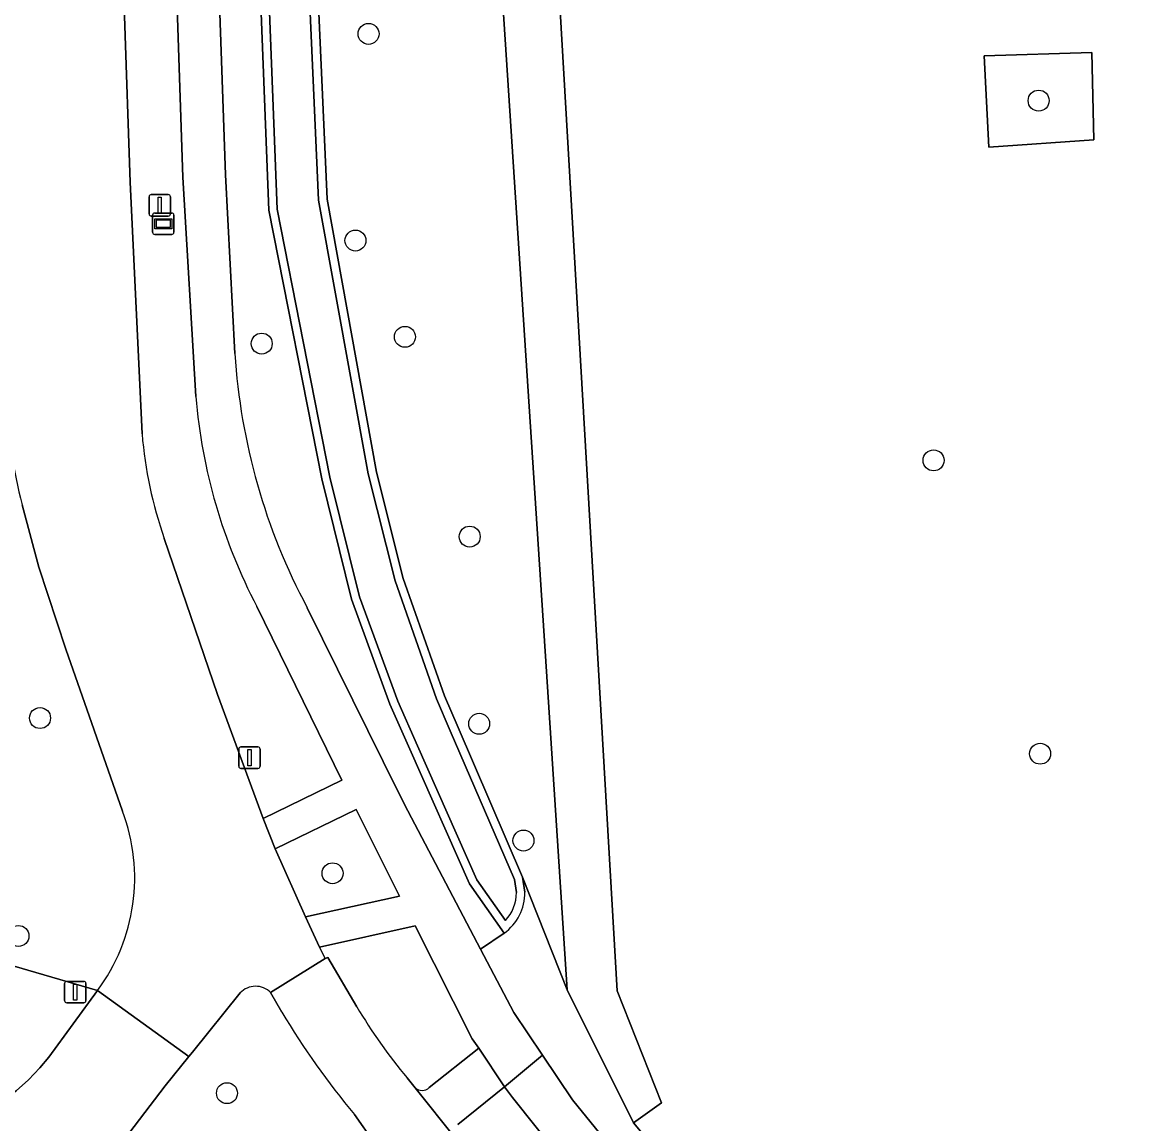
# Model space of a CAD drawing. Extents: x 162510 to 163918, y 388494 to 389774.
# Drawn here: x 162558.9 to 162610.8, y 388624 to 388675.4 of the extents above; entities that cross this region are included whole.
import ezdxf

# ---------------------------------------------------------------- set-up
doc = ezdxf.new("R2010")
doc.units = 0
for name, color, linetype in [('IMGEO_Berm_groen', 7, 'Continuous'), ('IMGEO_Boom', 7, 'Continuous'), ('IMGEO_Fietspad_gesloten', 7, 'Continuous'), ('IMGEO_Groenvoorziening', 7, 'Continuous'), ('IMGEO_Hek', 7, 'Continuous'), ('IMGEO_Lichtmast', 7, 'Continuous'), ('IMGEO_Oever', 7, 'Continuous'), ('IMGEO_Rijbaan_lokaal_open', 7, 'Continuous'), ('IMGEO_Rijbaan_regionaal_gesloten', 7, 'Continuous'), ('IMGEO_Verkeerseiland_groen', 7, 'Continuous'), ('IMGEO_Voetpad_open', 7, 'Continuous'), ('IMGEO_Waterloop', 7, 'Continuous'), ('IMGEO_Wegwijzer', 7, 'Continuous')]:
    doc.layers.add(name, color=color, linetype=linetype)

msp = doc.modelspace()

# ---------------------------------------------------------------- linework, layer by layer
at = {"layer": 'IMGEO_Berm_groen'}
for points in [[(162568.036, 388726.964), (162567.967, 388729.405), (162566.142, 388729.356), (162567.699, 388687.324), (162568.367, 388668.257), (162568.8, 388659.937)], [(162572.172, 388648.078), (162575.716, 388640.91), (162576.706, 388638.908), (162580.251, 388632.148), (162581.349, 388632.9), (162579.74, 388635.194), (162576.958, 388641.476), (162576.027, 388643.579), (162574.228, 388648.471), (162572.847, 388654.085), (162570.377, 388666.615), (162568.036, 388726.964)], [(162561.853, 388726.139), (162561.884, 388725.36), (162563.117, 388691.163), (162563.921, 388667.924), (162564.47, 388656.187)], [(162566.983, 388657.926), (162566.376, 388668.159), (162565.731, 388687.22)], [(162559.664, 388649.967), (162558.887, 388652.878)], [(162565.505, 388651.308), (162567.986, 388644.034), (162570.112, 388638.243), (162573.787, 388640.034), (162569.826, 388648.129)], [(162563.564, 388638.584), (162560.921, 388646.144), (162559.664, 388649.967)], [(162545.051, 388636.01), (162544.978, 388635.304), (162562.39, 388630.22)], [(162623.458, 388596.502), (162620.868, 388597.444), (162618.321, 388598.681), (162615.917, 388600.178), (162612.046, 388602.725), (162600.735, 388611.349), (162590.58, 388620.217), (162587.38, 388624.052), (162584.29, 388630.266), (162582.214, 388635.518), (162582.324, 388634.807)], [(162562.39, 388630.22), (162544.978, 388635.304), (162544.924, 388634.776)], [(162581.349, 388632.9), (162580.251, 388632.148), (162581.799, 388629.196), (162583.138, 388627.206), (162584.536, 388625.128), (162587.625, 388621.32), (162589.117, 388619.707), (162600.471, 388608.377), (162604.613, 388604.712), (162606.074, 388603.567), (162611.081, 388599.891), (162612.365, 388599.055), (162615.971, 388597.115), (162619.735, 388595.504), (162623.628, 388594.236), (162627.62, 388593.321), (162630.78, 388592.857), (162633.233, 388592.567), (162745.814, 388580.312)], [(162556.63, 388624.36), (162557.322, 388624.697), (162557.981, 388625.095), (162558.602, 388625.55), (162559.18, 388626.059), (162559.71, 388626.617), (162560.118, 388627.124), (162562.39, 388630.22)], [(162569.052, 388630.116), (162566.821, 388627.356), (162566.65, 388627.144), (162565.546, 388625.778), (162559.608, 388617.99), (162559.575, 388617.947)], [(162570.988, 388629.211), (162570.466, 388630.136)], [(162587.595, 388618.22), (162586.08, 388619.863), (162582.844, 388623.856), (162581.737, 388625.232), (162581.365, 388625.729), (162579.187, 388623.976)], [(162575.292, 388623.138), (162574.374, 388624.44)]]:
    msp.add_lwpolyline(points, dxfattribs=at)
for centre, radius, start, end in [((162597.72, 388661.751), 28.977, 183.5896, 208.1556), ((162579.339, 388658.412), 21.187, 181.6319, 195.142), ((162592.419, 388659.996), 25.521, 184.6534, 207.7111), ((162584.297, 388657.844), 19.896, 184.7765, 199.1771), ((162555.315, 388635.477), 8.814, 323.3829, 20.6371), ((162579.971, 388634.807), 2.353, 305.8466, 359.9944), ((162569.769, 388629.44), 0.985, 44.9584, 136.6624), ((162604.984, 388649.751), 39.719, 211.14, 219.587)]:
    msp.add_arc(centre, radius, start, end, dxfattribs=at)
at = {"layer": 'IMGEO_Boom'}
for centre in [(162575.03, 388674.837), (162606.27, 388671.723), (162574.42, 388665.2), (162570.05, 388660.393), (162576.726, 388660.709), (162601.372, 388654.95), (162579.746, 388651.393), (162559.714, 388642.932), (162580.187, 388642.666), (162606.34, 388641.27), (162582.253, 388637.219), (162573.352, 388635.693), (162558.707, 388632.769), (162568.43, 388625.439)]:
    msp.add_circle(centre, 0.489, dxfattribs=at)
at = {"layer": 'IMGEO_Fietspad_gesloten'}
for points in [[(162574.482, 388629.472), (162573.133, 388631.767), (162573.002, 388631.723), (162570.466, 388630.136), (162570.988, 388629.211)], [(162574.374, 388624.44), (162575.292, 388623.138), (162577.256, 388620.766), (162579.112, 388623.299), (162577.197, 388625.693), (162576.825, 388626.154)]]:
    msp.add_lwpolyline(points, dxfattribs=at)
for centre, radius, start, end in [((162604.984, 388649.751), 39.719, 211.14, 219.587), ((162596.669, 388642.653), 25.807, 210.7141, 219.7415)]:
    msp.add_arc(centre, radius, start, end, dxfattribs=at)
at = {"layer": 'IMGEO_Groenvoorziening'}
for points in [[(162578.525, 388717.688), (162577.766, 388721.486), (162576.389, 388728.377), (162573.77, 388728.286), (162573.045, 388729.543), (162569.141, 388729.437), (162567.967, 388729.405), (162568.036, 388726.964), (162569.141, 388727.089), (162570.415, 388727.234), (162573.094, 388667.126), (162575.405, 388654.396), (162576.643, 388649.441), (162578.565, 388643.969), (162579.202, 388642.494), (162582.214, 388635.518), (162584.29, 388630.266), (162583.368, 388644.387), (162578.636, 388716.894), (162578.613, 388717.246)], [(162581.65, 388715.758), (162581.644, 388715.854), (162581.631, 388716.086), (162581.582, 388716.929), (162578.636, 388716.894), (162583.368, 388644.387), (162584.29, 388630.266), (162587.38, 388624.052), (162588.681, 388624.99), (162586.628, 388630.217)], [(162603.946, 388669.555), (162608.849, 388669.903), (162608.749, 388673.973), (162603.735, 388673.806)], [(162603.946, 388669.555), (162603.735, 388673.806), (162608.749, 388673.973), (162608.849, 388669.903)]]:
    msp.add_lwpolyline(points, close=True, dxfattribs=at)
msp.add_lwpolyline([(162581.65, 388715.758), (162586.628, 388630.217), (162588.681, 388624.99), (162587.38, 388624.052), (162590.58, 388620.217), (162600.735, 388611.349), (162612.046, 388602.725), (162615.917, 388600.178), (162618.321, 388598.681), (162620.868, 388597.444), (162623.458, 388596.502), (162746.119, 388583.217)], dxfattribs=at)
at = {"layer": 'IMGEO_Hek'}
for points in [[(162578.636, 388716.894), (162583.368, 388644.387)], [(162583.368, 388644.387), (162584.29, 388630.266)], [(162584.29, 388630.266), (162587.38, 388624.052)], [(162587.38, 388624.052), (162590.58, 388620.217), (162600.735, 388611.349)]]:
    msp.add_lwpolyline(points, dxfattribs=at)
at = {"layer": 'IMGEO_Lichtmast'}
for p, q in [((162564.8, 388666.444), (162564.8, 388667.244)), ((162564.8, 388667.244), (162564.8, 388666.444)), ((162564.9, 388667.344), (162565.69, 388667.344)), ((162565.69, 388667.344), (162564.9, 388667.344)), ((162565.79, 388667.244), (162565.79, 388666.444)), ((162565.79, 388666.444), (162565.79, 388667.244)), ((162565.69, 388666.344), (162564.9, 388666.344)), ((162564.9, 388666.344), (162565.69, 388666.344)), ((162568.982, 388640.683), (162568.982, 388641.483)), ((162568.982, 388641.483), (162568.982, 388640.683)), ((162569.082, 388641.583), (162569.872, 388641.583)), ((162569.872, 388641.583), (162569.082, 388641.583)), ((162569.972, 388641.483), (162569.972, 388640.683)), ((162569.972, 388640.683), (162569.972, 388641.483)), ((162569.872, 388640.583), (162569.082, 388640.583)), ((162569.082, 388640.583), (162569.872, 388640.583)), ((162560.861, 388629.754), (162560.861, 388630.554)), ((162560.861, 388630.554), (162560.861, 388629.754)), ((162560.961, 388630.654), (162561.751, 388630.654)), ((162561.751, 388630.654), (162560.961, 388630.654)), ((162561.851, 388630.554), (162561.851, 388629.754)), ((162561.851, 388629.754), (162561.851, 388630.554)), ((162561.751, 388629.654), (162560.961, 388629.654)), ((162560.961, 388629.654), (162561.751, 388629.654))]:
    msp.add_line(p, q, dxfattribs=at)
for points in [[(162565.22, 388667.219), (162565.37, 388667.219), (162565.37, 388666.469), (162565.22, 388666.469), (162565.22, 388667.219)], [(162569.402, 388641.458), (162569.552, 388641.458), (162569.552, 388640.708), (162569.402, 388640.708), (162569.402, 388641.458)], [(162561.281, 388630.529), (162561.431, 388630.529), (162561.431, 388629.779), (162561.281, 388629.779), (162561.281, 388630.529)]]:
    msp.add_lwpolyline(points, dxfattribs=at)
for centre, start, end in [((162564.9, 388667.244), 90, 180), ((162564.9, 388667.244), 90, 180), ((162565.69, 388667.244), 0, 90), ((162565.69, 388667.244), 360, 90), ((162564.9, 388666.444), 180, 270), ((162564.9, 388666.444), 180, 270), ((162565.69, 388666.444), 270, 0), ((162565.69, 388666.444), 270, 0), ((162569.082, 388641.483), 90, 180), ((162569.082, 388641.483), 90, 180), ((162569.872, 388641.483), 0, 90), ((162569.872, 388641.483), 360, 90), ((162569.082, 388640.683), 180, 270), ((162569.082, 388640.683), 180, 270), ((162569.872, 388640.683), 270, 0), ((162569.872, 388640.683), 270, 0), ((162560.961, 388630.554), 90, 180), ((162560.961, 388630.554), 90, 180), ((162561.751, 388630.554), 0, 90), ((162561.751, 388630.554), 360, 90), ((162560.961, 388629.754), 180, 270), ((162560.961, 388629.754), 180, 270), ((162561.751, 388629.754), 270, 0), ((162561.751, 388629.754), 270, 0)]:
    msp.add_arc(centre, 0.1, start, end, dxfattribs=at)
at = {"layer": 'IMGEO_Oever'}
for points in [[(162570.415, 388727.234), (162569.141, 388727.089), (162568.036, 388726.964), (162570.377, 388666.615), (162572.847, 388654.085), (162574.228, 388648.471), (162576.027, 388643.579), (162576.958, 388641.476), (162579.74, 388635.194), (162581.349, 388632.9)], [(162581.415, 388633.495), (162580.086, 388635.389), (162577.32, 388641.636), (162576.394, 388643.727), (162574.607, 388648.587), (162573.233, 388654.171), (162570.771, 388666.661), (162568.445, 388726.612), (162570.039, 388726.793), (162572.7, 388667.082)], [(162582.324, 388634.807), (162582.214, 388635.518), (162579.202, 388642.494), (162578.565, 388643.969), (162576.643, 388649.441), (162575.405, 388654.396), (162573.094, 388667.126), (162570.415, 388727.234)], [(162572.7, 388667.082), (162575.018, 388654.313), (162576.264, 388649.327), (162578.196, 388643.825), (162578.839, 388642.337), (162581.831, 388635.408), (162581.926, 388634.792)]]:
    msp.add_lwpolyline(points, dxfattribs=at)
for centre, radius, start, end in [((162579.971, 388634.807), 2.353, 305.8466, 359.9944), ((162580.014, 388634.796), 1.912, 317.12, 359.8725)]:
    msp.add_arc(centre, radius, start, end, dxfattribs=at)
at = {"layer": 'IMGEO_Rijbaan_lokaal_open'}
for points in [[(162564.47, 388656.187), (162563.921, 388667.924), (162563.117, 388691.163), (162561.884, 388725.36)], [(162558.887, 388652.878), (162559.664, 388649.967), (162560.921, 388646.144), (162563.564, 388638.584)], [(162570.466, 388630.136), (162573.002, 388631.723), (162572.743, 388632.249), (162572.09, 388633.658), (162570.678, 388636.834), (162570.112, 388638.243), (162567.986, 388644.034), (162565.505, 388651.308)], [(162562.39, 388630.22), (162566.65, 388627.144), (162566.821, 388627.356), (162569.052, 388630.116)]]:
    msp.add_lwpolyline(points, dxfattribs=at)
for centre, radius, start, end in [((162579.339, 388658.412), 21.187, 181.6319, 195.142), ((162584.297, 388657.844), 19.896, 184.7765, 199.1771), ((162555.315, 388635.477), 8.814, 323.3829, 20.6371), ((162569.769, 388629.44), 0.985, 44.9584, 136.6624)]:
    msp.add_arc(centre, radius, start, end, dxfattribs=at)
at = {"layer": 'IMGEO_Rijbaan_regionaal_gesloten'}
msp.add_lwpolyline([(162543.305, 388623.635), (162544.453, 388622.824), (162549.455, 388619.285), (162552.565, 388617.067), (162552.983, 388616.78), (162556.721, 388614.214), (162559.575, 388617.947), (162559.608, 388617.99), (162565.546, 388625.778), (162566.65, 388627.144), (162562.39, 388630.22), (162560.118, 388627.124), (162559.71, 388626.617), (162559.18, 388626.059), (162558.602, 388625.55), (162557.981, 388625.095), (162557.322, 388624.697), (162556.63, 388624.36)], dxfattribs=at)
at = {"layer": 'IMGEO_Verkeerseiland_groen'}
msp.add_lwpolyline([(162574.451, 388638.67), (162570.678, 388636.834), (162572.09, 388633.658), (162576.466, 388634.631)], close=True, dxfattribs=at)
for points in [[(162577.202, 388633.25), (162572.743, 388632.249), (162573.002, 388631.723), (162573.133, 388631.767), (162574.482, 388629.472)], [(162577.864, 388625.703), (162580.174, 388627.533), (162579.864, 388627.97), (162577.202, 388633.25)], [(162576.825, 388626.154), (162577.197, 388625.693)]]:
    msp.add_lwpolyline(points, dxfattribs=at)
for centre, radius, start, end in [((162596.669, 388642.653), 25.807, 210.7141, 219.7415), ((162577.525, 388626.053), 0.487, 227.6735, 314.0444)]:
    msp.add_arc(centre, radius, start, end, dxfattribs=at)
at = {"layer": 'IMGEO_Voetpad_open'}
for points in [[(162568.8, 388659.937), (162568.367, 388668.257), (162567.699, 388687.324), (162566.142, 388729.356), (162564.112, 388729.065), (162565.731, 388687.22), (162566.376, 388668.159), (162566.983, 388657.926)], [(162569.826, 388648.129), (162573.787, 388640.034), (162570.112, 388638.243), (162570.678, 388636.834), (162574.451, 388638.67), (162576.466, 388634.631), (162572.09, 388633.658), (162572.743, 388632.249), (162577.202, 388633.25), (162579.864, 388627.97), (162580.174, 388627.533), (162581.365, 388625.729), (162583.138, 388627.206), (162581.799, 388629.196), (162580.251, 388632.148), (162576.706, 388638.908)], [(162576.706, 388638.908), (162575.716, 388640.91), (162572.172, 388648.078)], [(162579.187, 388623.976), (162581.365, 388625.729), (162580.174, 388627.533), (162577.864, 388625.703)], [(162611.081, 388599.891), (162606.074, 388603.567), (162604.613, 388604.712), (162600.471, 388608.377), (162589.117, 388619.707), (162587.625, 388621.32), (162584.536, 388625.128), (162583.138, 388627.206), (162581.365, 388625.729), (162581.737, 388625.232), (162582.844, 388623.856), (162586.08, 388619.863), (162587.595, 388618.22), (162598.962, 388606.879), (162603.147, 388603.168), (162604.758, 388601.906), (162611.101, 388597.317)], [(162577.197, 388625.693), (162579.112, 388623.299)]]:
    msp.add_lwpolyline(points, dxfattribs=at)
for centre, radius, start, end in [((162597.72, 388661.751), 28.977, 183.5896, 208.1556), ((162592.419, 388659.996), 25.521, 184.6534, 207.7111), ((162577.525, 388626.053), 0.487, 227.6735, 314.0444)]:
    msp.add_arc(centre, radius, start, end, dxfattribs=at)
at = {"layer": 'IMGEO_Waterloop'}
msp.add_lwpolyline([(162581.926, 388634.792), (162581.831, 388635.408), (162578.839, 388642.337), (162578.196, 388643.825), (162576.264, 388649.327), (162575.018, 388654.313), (162572.7, 388667.082), (162570.039, 388726.793), (162568.445, 388726.612), (162570.771, 388666.661), (162573.233, 388654.171), (162574.607, 388648.587), (162576.394, 388643.727), (162577.32, 388641.636), (162580.086, 388635.389), (162581.415, 388633.495)], dxfattribs=at)
msp.add_arc((162580.014, 388634.796), 1.912, 317.12, 359.8725, dxfattribs=at)
at = {"layer": 'IMGEO_Wegwijzer'}
for p, q in [((162564.966, 388665.584), (162564.966, 388666.384)), ((162564.966, 388666.384), (162564.966, 388665.584)), ((162565.066, 388666.484), (162565.856, 388666.484)), ((162565.856, 388666.484), (162565.066, 388666.484)), ((162565.956, 388666.384), (162565.956, 388665.584)), ((162565.956, 388665.584), (162565.956, 388666.384)), ((162565.856, 388665.484), (162565.066, 388665.484)), ((162565.066, 388665.484), (162565.856, 388665.484))]:
    msp.add_line(p, q, dxfattribs=at)
for points in [[(162565.067, 388666.216), (162565.855, 388666.216), (162565.855, 388665.752), (162565.067, 388665.752), (162565.067, 388666.216)], [(162565.132, 388666.151), (162565.132, 388665.817), (162565.79, 388665.817), (162565.79, 388666.151), (162565.132, 388666.151)]]:
    msp.add_lwpolyline(points, dxfattribs=at)
for centre, start, end in [((162565.066, 388666.384), 90, 180), ((162565.066, 388666.384), 90, 180), ((162565.856, 388666.384), 0, 90), ((162565.856, 388666.384), 360, 90), ((162565.066, 388665.584), 180, 270), ((162565.066, 388665.584), 180, 270), ((162565.856, 388665.584), 270, 0), ((162565.856, 388665.584), 270, 0)]:
    msp.add_arc(centre, 0.1, start, end, dxfattribs=at)

doc.saveas('drawing.dxf')
